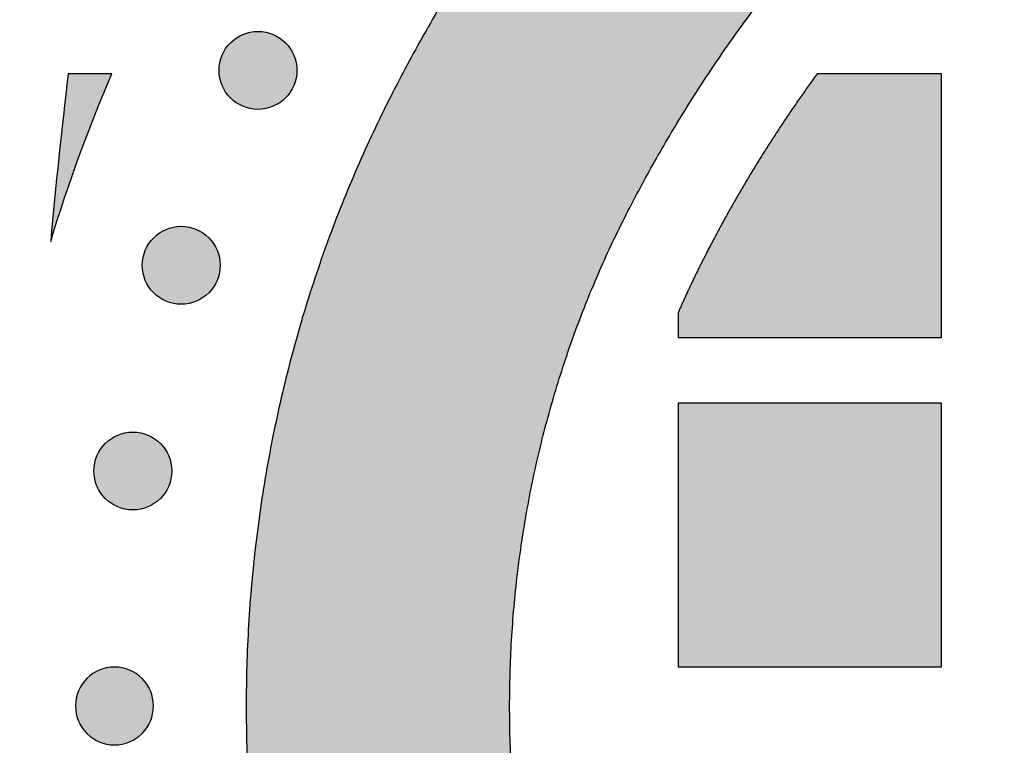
# Model space of a CAD drawing. Header units: millimetres. Extents: x -3873 to -97, y 912 to 4165.
# Tile 427 of 656: x -1893 to -1848, y 2907 to 2940. Entities that reach past the tile are written whole.
import ezdxf

# ---------------------------------------------------------------- set-up
doc = ezdxf.new("R2010")
doc.units = ezdxf.units.MM
doc.layers.add('pattern', color=7, linetype='Continuous', true_color=0x000000)

msp = doc.modelspace()

# ---------------------------------------------------------------- hatches: boundary and pattern name
at = {"layer": 'pattern'}
for points in [[(-1811.438, 2971.708), (-1828.127, 2978.1), (-1830.382, 2977.155), (-1832.618, 2976.154), (-1834.833, 2975.098), (-1837.026, 2973.988), (-1839.193, 2972.825), (-1841.334, 2971.608), (-1843.446, 2970.34), (-1845.528, 2969.021), (-1847.578, 2967.652), (-1849.593, 2966.235), (-1851.573, 2964.771), (-1853.515, 2963.261), (-1855.418, 2961.706), (-1857.281, 2960.109), (-1859.102, 2958.47), (-1860.879, 2956.792), (-1862.015, 2955.67), (-1863.13, 2954.523), (-1864.222, 2953.353), (-1865.291, 2952.158), (-1866.336, 2950.941), (-1867.356, 2949.702), (-1868.351, 2948.441), (-1869.32, 2947.16), (-1870.262, 2945.859), (-1871.176, 2944.539), (-1872.063, 2943.201), (-1872.922, 2941.846), (-1873.751, 2940.475), (-1874.551, 2939.088), (-1875.322, 2937.687), (-1876.062, 2936.272), (-1876.844, 2934.681), (-1877.581, 2933.061), (-1878.273, 2931.413), (-1878.917, 2929.74), (-1879.512, 2928.043), (-1880.059, 2926.324), (-1880.555, 2924.586), (-1880.999, 2922.831), (-1881.393, 2921.061), (-1881.734, 2919.278), (-1882.023, 2917.485), (-1882.259, 2915.685), (-1882.442, 2913.879), (-1882.572, 2912.071), (-1882.65, 2910.262), (-1882.676, 2908.454), (-1882.652, 2906.647), (-1882.575, 2904.838), (-1882.446, 2903.029), (-1882.265, 2901.223), (-1882.03, 2899.423), (-1881.743, 2897.63), (-1881.404, 2895.847), (-1881.012, 2894.077), (-1880.569, 2892.321), (-1880.074, 2890.582), (-1879.529, 2888.863), (-1878.935, 2887.165), (-1878.293, 2885.491), (-1877.603, 2883.843), (-1876.867, 2882.222), (-1876.086, 2880.631), (-1875.347, 2879.216), (-1874.578, 2877.814), (-1873.779, 2876.426), (-1872.951, 2875.054), (-1872.094, 2873.698), (-1871.208, 2872.359), (-1870.294, 2871.039), (-1869.354, 2869.737), (-1868.386, 2868.455), (-1867.392, 2867.193), (-1866.373, 2865.953), (-1865.329, 2864.735), (-1864.261, 2863.54), (-1863.17, 2862.368), (-1862.057, 2861.221), (-1860.921, 2860.098), (-1859.145, 2858.418), (-1857.326, 2856.778), (-1855.464, 2855.179), (-1853.563, 2853.623), (-1851.622, 2852.111), (-1849.643, 2850.645), (-1847.629, 2849.226), (-1845.581, 2847.855), (-1843.5, 2846.534), (-1841.389, 2845.264), (-1839.249, 2844.046), (-1837.083, 2842.88), (-1834.891, 2841.769), (-1832.677, 2840.711), (-1830.442, 2839.708), (-1828.188, 2838.762), (-1811.493, 2845.139), (-1823.672, 2849.879), (-1825.662, 2850.715), (-1827.635, 2851.601), (-1829.59, 2852.534), (-1831.525, 2853.516), (-1833.438, 2854.545), (-1835.327, 2855.621), (-1837.191, 2856.742), (-1839.028, 2857.908), (-1840.837, 2859.118), (-1842.615, 2860.371), (-1844.362, 2861.665), (-1846.075, 2863), (-1847.754, 2864.374), (-1849.398, 2865.786), (-1851.004, 2867.234), (-1852.572, 2868.717), (-1853.532, 2869.666), (-1854.473, 2870.636), (-1855.396, 2871.627), (-1856.299, 2872.637), (-1857.181, 2873.667), (-1858.043, 2874.716), (-1858.883, 2875.782), (-1859.701, 2876.866), (-1860.496, 2877.967), (-1861.269, 2879.083), (-1862.017, 2880.215), (-1862.742, 2881.361), (-1863.442, 2882.521), (-1864.118, 2883.694), (-1864.768, 2884.88), (-1865.393, 2886.076), (-1866.019, 2887.352), (-1866.609, 2888.652), (-1867.162, 2889.975), (-1867.677, 2891.318), (-1868.153, 2892.682), (-1868.59, 2894.063), (-1868.986, 2895.46), (-1869.341, 2896.872), (-1869.655, 2898.295), (-1869.928, 2899.73), (-1870.158, 2901.173), (-1870.346, 2902.622), (-1870.492, 2904.077), (-1870.595, 2905.534), (-1870.657, 2906.992), (-1870.676, 2908.449), (-1870.655, 2909.906), (-1870.593, 2911.364), (-1870.488, 2912.821), (-1870.341, 2914.276), (-1870.152, 2915.725), (-1869.92, 2917.168), (-1869.647, 2918.602), (-1869.331, 2920.025), (-1868.975, 2921.437), (-1868.577, 2922.833), (-1868.139, 2924.214), (-1867.662, 2925.577), (-1867.145, 2926.921), (-1866.591, 2928.243), (-1866, 2929.542), (-1865.373, 2930.817), (-1864.748, 2932.013), (-1864.096, 2933.198), (-1863.42, 2934.37), (-1862.718, 2935.53), (-1861.993, 2936.676), (-1861.243, 2937.807), (-1860.47, 2938.923), (-1859.673, 2940.022), (-1858.854, 2941.106), (-1858.013, 2942.171), (-1857.151, 2943.219), (-1856.268, 2944.248), (-1855.364, 2945.258), (-1854.44, 2946.248), (-1853.498, 2947.217), (-1852.537, 2948.165), (-1850.968, 2949.647), (-1849.36, 2951.094), (-1847.716, 2952.504), (-1846.036, 2953.877), (-1844.321, 2955.21), (-1842.573, 2956.503), (-1840.794, 2957.754), (-1838.984, 2958.962), (-1837.146, 2960.127), (-1835.281, 2961.247), (-1833.391, 2962.321), (-1831.477, 2963.348), (-1829.542, 2964.328), (-1827.586, 2965.26), (-1825.612, 2966.143), (-1823.621, 2966.978)], [(-1880.886, 2938.654), (-1880.914, 2938.681), (-1880.943, 2938.708), (-1880.973, 2938.735), (-1881.003, 2938.761), (-1881.035, 2938.787), (-1881.067, 2938.812), (-1881.101, 2938.837), (-1881.135, 2938.861), (-1881.17, 2938.885), (-1881.205, 2938.907), (-1881.242, 2938.929), (-1881.279, 2938.951), (-1881.317, 2938.971), (-1881.356, 2938.991), (-1881.395, 2939.01), (-1881.435, 2939.028), (-1881.476, 2939.045), (-1881.518, 2939.061), (-1881.56, 2939.076), (-1881.602, 2939.09), (-1881.645, 2939.103), (-1881.688, 2939.115), (-1881.732, 2939.126), (-1881.777, 2939.136), (-1881.821, 2939.145), (-1881.866, 2939.152), (-1881.911, 2939.159), (-1881.957, 2939.164), (-1882.003, 2939.168), (-1882.048, 2939.171), (-1882.094, 2939.173), (-1882.14, 2939.173), (-1882.186, 2939.173), (-1882.232, 2939.171), (-1882.278, 2939.168), (-1882.323, 2939.164), (-1882.369, 2939.159), (-1882.414, 2939.152), (-1882.459, 2939.145), (-1882.504, 2939.136), (-1882.548, 2939.126), (-1882.592, 2939.115), (-1882.635, 2939.103), (-1882.678, 2939.09), (-1882.721, 2939.076), (-1882.763, 2939.061), (-1882.804, 2939.045), (-1882.845, 2939.028), (-1882.885, 2939.01), (-1882.924, 2938.991), (-1882.963, 2938.971), (-1883.001, 2938.951), (-1883.038, 2938.929), (-1883.075, 2938.907), (-1883.111, 2938.885), (-1883.146, 2938.861), (-1883.18, 2938.837), (-1883.213, 2938.812), (-1883.245, 2938.787), (-1883.277, 2938.761), (-1883.308, 2938.735), (-1883.338, 2938.708), (-1883.367, 2938.681), (-1883.395, 2938.654), (-1883.422, 2938.626), (-1883.45, 2938.597), (-1883.476, 2938.567), (-1883.502, 2938.536), (-1883.528, 2938.504), (-1883.553, 2938.472), (-1883.578, 2938.439), (-1883.602, 2938.405), (-1883.626, 2938.37), (-1883.648, 2938.334), (-1883.67, 2938.297), (-1883.692, 2938.26), (-1883.712, 2938.222), (-1883.732, 2938.183), (-1883.751, 2938.144), (-1883.769, 2938.104), (-1883.786, 2938.063), (-1883.802, 2938.022), (-1883.817, 2937.98), (-1883.831, 2937.937), (-1883.844, 2937.894), (-1883.856, 2937.851), (-1883.867, 2937.807), (-1883.877, 2937.763), (-1883.886, 2937.718), (-1883.893, 2937.673), (-1883.9, 2937.628), (-1883.905, 2937.582), (-1883.909, 2937.537), (-1883.912, 2937.491), (-1883.914, 2937.445), (-1883.915, 2937.399), (-1883.914, 2937.353), (-1883.912, 2937.307), (-1883.909, 2937.262), (-1883.905, 2937.216), (-1883.9, 2937.17), (-1883.893, 2937.125), (-1883.886, 2937.08), (-1883.877, 2937.036), (-1883.867, 2936.991), (-1883.856, 2936.947), (-1883.844, 2936.904), (-1883.831, 2936.861), (-1883.817, 2936.818), (-1883.802, 2936.777), (-1883.786, 2936.735), (-1883.769, 2936.694), (-1883.751, 2936.654), (-1883.732, 2936.615), (-1883.712, 2936.576), (-1883.692, 2936.538), (-1883.67, 2936.501), (-1883.648, 2936.464), (-1883.626, 2936.429), (-1883.602, 2936.394), (-1883.578, 2936.36), (-1883.553, 2936.326), (-1883.528, 2936.294), (-1883.502, 2936.262), (-1883.476, 2936.232), (-1883.45, 2936.202), (-1883.422, 2936.173), (-1883.395, 2936.145), (-1883.367, 2936.117), (-1883.338, 2936.09), (-1883.308, 2936.063), (-1883.277, 2936.037), (-1883.245, 2936.011), (-1883.213, 2935.986), (-1883.18, 2935.961), (-1883.146, 2935.937), (-1883.111, 2935.914), (-1883.075, 2935.891), (-1883.038, 2935.869), (-1883.001, 2935.848), (-1882.963, 2935.827), (-1882.924, 2935.808), (-1882.885, 2935.789), (-1882.845, 2935.771), (-1882.804, 2935.754), (-1882.763, 2935.738), (-1882.721, 2935.723), (-1882.678, 2935.708), (-1882.635, 2935.695), (-1882.592, 2935.683), (-1882.548, 2935.672), (-1882.504, 2935.663), (-1882.459, 2935.654), (-1882.414, 2935.646), (-1882.369, 2935.64), (-1882.323, 2935.634), (-1882.278, 2935.63), (-1882.232, 2935.627), (-1882.186, 2935.625), (-1882.14, 2935.625), (-1882.094, 2935.625), (-1882.048, 2935.627), (-1882.003, 2935.63), (-1881.957, 2935.634), (-1881.911, 2935.64), (-1881.866, 2935.646), (-1881.821, 2935.654), (-1881.777, 2935.663), (-1881.732, 2935.672), (-1881.688, 2935.683), (-1881.645, 2935.695), (-1881.602, 2935.708), (-1881.56, 2935.723), (-1881.518, 2935.738), (-1881.476, 2935.754), (-1881.435, 2935.771), (-1881.395, 2935.789), (-1881.356, 2935.808), (-1881.317, 2935.827), (-1881.279, 2935.848), (-1881.242, 2935.869), (-1881.205, 2935.891), (-1881.17, 2935.914), (-1881.135, 2935.937), (-1881.101, 2935.961), (-1881.067, 2935.986), (-1881.035, 2936.011), (-1881.003, 2936.037), (-1880.973, 2936.063), (-1880.943, 2936.09), (-1880.914, 2936.117), (-1880.886, 2936.145), (-1880.858, 2936.173), (-1880.831, 2936.202), (-1880.804, 2936.232), (-1880.778, 2936.262), (-1880.752, 2936.294), (-1880.727, 2936.326), (-1880.702, 2936.36), (-1880.678, 2936.394), (-1880.655, 2936.429), (-1880.632, 2936.464), (-1880.61, 2936.501), (-1880.589, 2936.538), (-1880.568, 2936.576), (-1880.549, 2936.615), (-1880.53, 2936.654), (-1880.512, 2936.694), (-1880.495, 2936.735), (-1880.479, 2936.777), (-1880.464, 2936.818), (-1880.45, 2936.861), (-1880.436, 2936.904), (-1880.424, 2936.947), (-1880.413, 2936.991), (-1880.404, 2937.036), (-1880.395, 2937.08), (-1880.387, 2937.125), (-1880.381, 2937.17), (-1880.375, 2937.216), (-1880.371, 2937.262), (-1880.368, 2937.307), (-1880.367, 2937.353), (-1880.366, 2937.399), (-1880.367, 2937.445), (-1880.368, 2937.491), (-1880.371, 2937.537), (-1880.375, 2937.582), (-1880.381, 2937.628), (-1880.387, 2937.673), (-1880.395, 2937.718), (-1880.404, 2937.763), (-1880.413, 2937.807), (-1880.424, 2937.851), (-1880.436, 2937.894), (-1880.45, 2937.937), (-1880.464, 2937.98), (-1880.479, 2938.022), (-1880.495, 2938.063), (-1880.512, 2938.104), (-1880.53, 2938.144), (-1880.549, 2938.183), (-1880.568, 2938.222), (-1880.589, 2938.26), (-1880.61, 2938.297), (-1880.632, 2938.334), (-1880.655, 2938.37), (-1880.678, 2938.405), (-1880.702, 2938.439), (-1880.727, 2938.472), (-1880.752, 2938.504), (-1880.778, 2938.536), (-1880.804, 2938.567), (-1880.831, 2938.597), (-1880.858, 2938.626)], [(-1890.783, 2937.242), (-1891.58, 2929.609), (-1890.965, 2931.545), (-1890.297, 2933.464), (-1889.574, 2935.364), (-1888.8, 2937.242)], [(-1863.002, 2926.354), (-1863.002, 2925.242), (-1851.002, 2925.242), (-1851.002, 2937.242), (-1856.667, 2937.242), (-1857.382, 2936.244), (-1858.076, 2935.231), (-1858.751, 2934.205), (-1859.406, 2933.165), (-1860.039, 2932.112), (-1860.651, 2931.047), (-1861.242, 2929.97), (-1861.811, 2928.882), (-1862.426, 2927.628)], [(-1884.381, 2929.78), (-1884.409, 2929.807), (-1884.438, 2929.834), (-1884.468, 2929.861), (-1884.499, 2929.887), (-1884.531, 2929.913), (-1884.563, 2929.938), (-1884.596, 2929.963), (-1884.63, 2929.987), (-1884.665, 2930.01), (-1884.701, 2930.033), (-1884.738, 2930.055), (-1884.775, 2930.076), (-1884.813, 2930.097), (-1884.852, 2930.117), (-1884.891, 2930.135), (-1884.931, 2930.153), (-1884.972, 2930.17), (-1885.013, 2930.187), (-1885.055, 2930.202), (-1885.098, 2930.216), (-1885.141, 2930.229), (-1885.184, 2930.241), (-1885.228, 2930.252), (-1885.272, 2930.262), (-1885.317, 2930.27), (-1885.362, 2930.278), (-1885.407, 2930.285), (-1885.453, 2930.29), (-1885.498, 2930.294), (-1885.544, 2930.297), (-1885.59, 2930.299), (-1885.636, 2930.299), (-1885.682, 2930.299), (-1885.728, 2930.297), (-1885.773, 2930.294), (-1885.819, 2930.29), (-1885.864, 2930.285), (-1885.91, 2930.278), (-1885.955, 2930.27), (-1885.999, 2930.262), (-1886.044, 2930.252), (-1886.088, 2930.241), (-1886.131, 2930.229), (-1886.174, 2930.216), (-1886.216, 2930.202), (-1886.258, 2930.187), (-1886.3, 2930.17), (-1886.34, 2930.153), (-1886.381, 2930.135), (-1886.42, 2930.117), (-1886.459, 2930.097), (-1886.497, 2930.076), (-1886.534, 2930.055), (-1886.571, 2930.033), (-1886.606, 2930.01), (-1886.641, 2929.987), (-1886.675, 2929.963), (-1886.709, 2929.938), (-1886.741, 2929.913), (-1886.773, 2929.887), (-1886.803, 2929.861), (-1886.833, 2929.834), (-1886.862, 2929.807), (-1886.89, 2929.78), (-1886.918, 2929.752), (-1886.945, 2929.722), (-1886.972, 2929.693), (-1886.998, 2929.662), (-1887.024, 2929.63), (-1887.049, 2929.598), (-1887.074, 2929.565), (-1887.098, 2929.53), (-1887.121, 2929.495), (-1887.144, 2929.46), (-1887.166, 2929.423), (-1887.187, 2929.386), (-1887.208, 2929.348), (-1887.227, 2929.309), (-1887.246, 2929.27), (-1887.264, 2929.23), (-1887.281, 2929.189), (-1887.297, 2929.148), (-1887.312, 2929.106), (-1887.326, 2929.063), (-1887.34, 2929.02), (-1887.352, 2928.977), (-1887.363, 2928.933), (-1887.372, 2928.889), (-1887.381, 2928.844), (-1887.389, 2928.799), (-1887.395, 2928.754), (-1887.401, 2928.708), (-1887.405, 2928.663), (-1887.408, 2928.617), (-1887.409, 2928.571), (-1887.41, 2928.525), (-1887.409, 2928.479), (-1887.408, 2928.433), (-1887.405, 2928.387), (-1887.401, 2928.342), (-1887.395, 2928.296), (-1887.389, 2928.251), (-1887.381, 2928.206), (-1887.372, 2928.161), (-1887.363, 2928.117), (-1887.352, 2928.073), (-1887.34, 2928.03), (-1887.326, 2927.987), (-1887.312, 2927.944), (-1887.297, 2927.902), (-1887.281, 2927.861), (-1887.264, 2927.82), (-1887.246, 2927.78), (-1887.227, 2927.741), (-1887.208, 2927.702), (-1887.187, 2927.664), (-1887.166, 2927.627), (-1887.144, 2927.59), (-1887.121, 2927.555), (-1887.098, 2927.52), (-1887.074, 2927.486), (-1887.049, 2927.452), (-1887.024, 2927.42), (-1886.998, 2927.388), (-1886.972, 2927.357), (-1886.945, 2927.328), (-1886.918, 2927.299), (-1886.89, 2927.27), (-1886.862, 2927.243), (-1886.833, 2927.216), (-1886.803, 2927.189), (-1886.773, 2927.163), (-1886.741, 2927.137), (-1886.709, 2927.112), (-1886.675, 2927.087), (-1886.641, 2927.063), (-1886.606, 2927.04), (-1886.571, 2927.017), (-1886.534, 2926.995), (-1886.497, 2926.974), (-1886.459, 2926.953), (-1886.42, 2926.933), (-1886.381, 2926.915), (-1886.34, 2926.897), (-1886.3, 2926.88), (-1886.258, 2926.864), (-1886.216, 2926.848), (-1886.174, 2926.834), (-1886.131, 2926.821), (-1886.088, 2926.809), (-1886.044, 2926.798), (-1885.999, 2926.788), (-1885.955, 2926.78), (-1885.91, 2926.772), (-1885.864, 2926.766), (-1885.819, 2926.76), (-1885.773, 2926.756), (-1885.728, 2926.753), (-1885.682, 2926.751), (-1885.636, 2926.751), (-1885.59, 2926.751), (-1885.544, 2926.753), (-1885.498, 2926.756), (-1885.453, 2926.76), (-1885.407, 2926.766), (-1885.362, 2926.772), (-1885.317, 2926.78), (-1885.272, 2926.788), (-1885.228, 2926.798), (-1885.184, 2926.809), (-1885.141, 2926.821), (-1885.098, 2926.834), (-1885.055, 2926.848), (-1885.013, 2926.864), (-1884.972, 2926.88), (-1884.931, 2926.897), (-1884.891, 2926.915), (-1884.852, 2926.933), (-1884.813, 2926.953), (-1884.775, 2926.974), (-1884.738, 2926.995), (-1884.701, 2927.017), (-1884.665, 2927.04), (-1884.63, 2927.063), (-1884.596, 2927.087), (-1884.563, 2927.112), (-1884.531, 2927.137), (-1884.499, 2927.163), (-1884.468, 2927.189), (-1884.438, 2927.216), (-1884.409, 2927.243), (-1884.381, 2927.27), (-1884.354, 2927.299), (-1884.326, 2927.328), (-1884.3, 2927.357), (-1884.274, 2927.388), (-1884.248, 2927.42), (-1884.223, 2927.452), (-1884.198, 2927.486), (-1884.174, 2927.52), (-1884.15, 2927.555), (-1884.128, 2927.59), (-1884.106, 2927.627), (-1884.084, 2927.664), (-1884.064, 2927.702), (-1884.044, 2927.741), (-1884.025, 2927.78), (-1884.007, 2927.82), (-1883.99, 2927.861), (-1883.974, 2927.902), (-1883.959, 2927.944), (-1883.945, 2927.987), (-1883.932, 2928.03), (-1883.92, 2928.073), (-1883.909, 2928.117), (-1883.899, 2928.161), (-1883.89, 2928.206), (-1883.883, 2928.251), (-1883.876, 2928.296), (-1883.871, 2928.342), (-1883.867, 2928.387), (-1883.864, 2928.433), (-1883.862, 2928.479), (-1883.861, 2928.525), (-1883.862, 2928.571), (-1883.864, 2928.617), (-1883.867, 2928.663), (-1883.871, 2928.708), (-1883.876, 2928.754), (-1883.883, 2928.799), (-1883.89, 2928.844), (-1883.899, 2928.889), (-1883.909, 2928.933), (-1883.92, 2928.977), (-1883.932, 2929.02), (-1883.945, 2929.063), (-1883.959, 2929.106), (-1883.974, 2929.148), (-1883.99, 2929.189), (-1884.007, 2929.23), (-1884.025, 2929.27), (-1884.044, 2929.309), (-1884.064, 2929.348), (-1884.084, 2929.386), (-1884.106, 2929.423), (-1884.128, 2929.46), (-1884.15, 2929.495), (-1884.174, 2929.53), (-1884.198, 2929.565), (-1884.223, 2929.598), (-1884.248, 2929.63), (-1884.274, 2929.662), (-1884.3, 2929.693), (-1884.326, 2929.722), (-1884.354, 2929.752)], [(-1863.002, 2910.242), (-1851.002, 2910.242), (-1851.002, 2922.242), (-1863.002, 2922.242)], [(-1886.585, 2920.413), (-1886.613, 2920.441), (-1886.642, 2920.468), (-1886.672, 2920.494), (-1886.703, 2920.521), (-1886.735, 2920.546), (-1886.767, 2920.572), (-1886.8, 2920.596), (-1886.835, 2920.62), (-1886.869, 2920.644), (-1886.905, 2920.667), (-1886.942, 2920.689), (-1886.979, 2920.71), (-1887.017, 2920.73), (-1887.056, 2920.75), (-1887.095, 2920.769), (-1887.135, 2920.787), (-1887.176, 2920.804), (-1887.217, 2920.82), (-1887.259, 2920.835), (-1887.302, 2920.849), (-1887.345, 2920.862), (-1887.388, 2920.874), (-1887.432, 2920.885), (-1887.476, 2920.895), (-1887.521, 2920.904), (-1887.566, 2920.911), (-1887.611, 2920.918), (-1887.657, 2920.923), (-1887.702, 2920.927), (-1887.748, 2920.93), (-1887.794, 2920.932), (-1887.84, 2920.933), (-1887.886, 2920.932), (-1887.932, 2920.93), (-1887.977, 2920.927), (-1888.023, 2920.923), (-1888.069, 2920.918), (-1888.114, 2920.911), (-1888.159, 2920.904), (-1888.203, 2920.895), (-1888.248, 2920.885), (-1888.292, 2920.874), (-1888.335, 2920.862), (-1888.378, 2920.849), (-1888.421, 2920.835), (-1888.463, 2920.82), (-1888.504, 2920.804), (-1888.545, 2920.787), (-1888.585, 2920.769), (-1888.624, 2920.75), (-1888.663, 2920.73), (-1888.701, 2920.71), (-1888.738, 2920.689), (-1888.775, 2920.667), (-1888.81, 2920.644), (-1888.845, 2920.62), (-1888.879, 2920.596), (-1888.913, 2920.572), (-1888.945, 2920.546), (-1888.977, 2920.521), (-1889.007, 2920.494), (-1889.037, 2920.468), (-1889.066, 2920.441), (-1889.095, 2920.413), (-1889.122, 2920.385), (-1889.149, 2920.356), (-1889.176, 2920.326), (-1889.202, 2920.295), (-1889.228, 2920.264), (-1889.253, 2920.231), (-1889.278, 2920.198), (-1889.302, 2920.164), (-1889.325, 2920.129), (-1889.348, 2920.093), (-1889.37, 2920.057), (-1889.391, 2920.019), (-1889.412, 2919.981), (-1889.431, 2919.943), (-1889.45, 2919.903), (-1889.468, 2919.863), (-1889.485, 2919.822), (-1889.501, 2919.781), (-1889.516, 2919.739), (-1889.531, 2919.697), (-1889.544, 2919.654), (-1889.556, 2919.61), (-1889.567, 2919.566), (-1889.577, 2919.522), (-1889.585, 2919.477), (-1889.593, 2919.432), (-1889.599, 2919.387), (-1889.605, 2919.342), (-1889.609, 2919.296), (-1889.612, 2919.25), (-1889.614, 2919.204), (-1889.614, 2919.158), (-1889.614, 2919.112), (-1889.612, 2919.067), (-1889.609, 2919.021), (-1889.605, 2918.975), (-1889.599, 2918.93), (-1889.593, 2918.884), (-1889.585, 2918.839), (-1889.577, 2918.795), (-1889.567, 2918.751), (-1889.556, 2918.707), (-1889.544, 2918.663), (-1889.531, 2918.62), (-1889.516, 2918.578), (-1889.501, 2918.536), (-1889.485, 2918.494), (-1889.468, 2918.454), (-1889.45, 2918.414), (-1889.431, 2918.374), (-1889.412, 2918.335), (-1889.391, 2918.297), (-1889.37, 2918.26), (-1889.348, 2918.224), (-1889.325, 2918.188), (-1889.302, 2918.153), (-1889.278, 2918.119), (-1889.253, 2918.086), (-1889.228, 2918.053), (-1889.202, 2918.022), (-1889.176, 2917.991), (-1889.149, 2917.961), (-1889.122, 2917.932), (-1889.095, 2917.904), (-1889.066, 2917.876), (-1889.037, 2917.849), (-1889.007, 2917.822), (-1888.977, 2917.796), (-1888.945, 2917.77), (-1888.913, 2917.745), (-1888.879, 2917.72), (-1888.845, 2917.696), (-1888.81, 2917.673), (-1888.775, 2917.65), (-1888.738, 2917.628), (-1888.701, 2917.607), (-1888.663, 2917.586), (-1888.624, 2917.567), (-1888.585, 2917.548), (-1888.545, 2917.53), (-1888.504, 2917.513), (-1888.463, 2917.497), (-1888.421, 2917.482), (-1888.378, 2917.468), (-1888.335, 2917.455), (-1888.292, 2917.443), (-1888.248, 2917.432), (-1888.203, 2917.422), (-1888.159, 2917.413), (-1888.114, 2917.405), (-1888.069, 2917.399), (-1888.023, 2917.394), (-1887.977, 2917.389), (-1887.932, 2917.386), (-1887.886, 2917.385), (-1887.84, 2917.384), (-1887.794, 2917.385), (-1887.748, 2917.386), (-1887.702, 2917.389), (-1887.657, 2917.394), (-1887.611, 2917.399), (-1887.566, 2917.405), (-1887.521, 2917.413), (-1887.476, 2917.422), (-1887.432, 2917.432), (-1887.388, 2917.443), (-1887.345, 2917.455), (-1887.302, 2917.468), (-1887.259, 2917.482), (-1887.217, 2917.497), (-1887.176, 2917.513), (-1887.135, 2917.53), (-1887.095, 2917.548), (-1887.056, 2917.567), (-1887.017, 2917.586), (-1886.979, 2917.607), (-1886.942, 2917.628), (-1886.905, 2917.65), (-1886.869, 2917.673), (-1886.835, 2917.696), (-1886.8, 2917.72), (-1886.767, 2917.745), (-1886.735, 2917.77), (-1886.703, 2917.796), (-1886.672, 2917.822), (-1886.642, 2917.849), (-1886.613, 2917.876), (-1886.585, 2917.904), (-1886.558, 2917.932), (-1886.531, 2917.961), (-1886.504, 2917.991), (-1886.478, 2918.022), (-1886.452, 2918.053), (-1886.427, 2918.086), (-1886.402, 2918.119), (-1886.378, 2918.153), (-1886.355, 2918.188), (-1886.332, 2918.224), (-1886.31, 2918.26), (-1886.288, 2918.297), (-1886.268, 2918.335), (-1886.248, 2918.374), (-1886.229, 2918.414), (-1886.212, 2918.454), (-1886.195, 2918.494), (-1886.178, 2918.536), (-1886.163, 2918.578), (-1886.149, 2918.62), (-1886.136, 2918.663), (-1886.124, 2918.707), (-1886.113, 2918.751), (-1886.103, 2918.795), (-1886.094, 2918.839), (-1886.087, 2918.884), (-1886.08, 2918.93), (-1886.075, 2918.975), (-1886.071, 2919.021), (-1886.068, 2919.067), (-1886.066, 2919.112), (-1886.066, 2919.158), (-1886.066, 2919.204), (-1886.068, 2919.25), (-1886.071, 2919.296), (-1886.075, 2919.342), (-1886.08, 2919.387), (-1886.087, 2919.432), (-1886.094, 2919.477), (-1886.103, 2919.522), (-1886.113, 2919.566), (-1886.124, 2919.61), (-1886.136, 2919.654), (-1886.149, 2919.697), (-1886.163, 2919.739), (-1886.178, 2919.781), (-1886.195, 2919.822), (-1886.212, 2919.863), (-1886.229, 2919.903), (-1886.248, 2919.943), (-1886.268, 2919.981), (-1886.288, 2920.019), (-1886.31, 2920.057), (-1886.332, 2920.093), (-1886.355, 2920.129), (-1886.378, 2920.164), (-1886.402, 2920.198), (-1886.427, 2920.231), (-1886.452, 2920.264), (-1886.478, 2920.295), (-1886.504, 2920.326), (-1886.531, 2920.356), (-1886.558, 2920.385)], [(-1886.902, 2908.458), (-1886.902, 2908.497), (-1886.904, 2908.537), (-1886.906, 2908.577), (-1886.909, 2908.617), (-1886.913, 2908.658), (-1886.918, 2908.698), (-1886.924, 2908.739), (-1886.931, 2908.781), (-1886.94, 2908.822), (-1886.949, 2908.863), (-1886.959, 2908.904), (-1886.97, 2908.946), (-1886.983, 2908.987), (-1886.996, 2909.029), (-1887.011, 2909.07), (-1887.026, 2909.111), (-1887.043, 2909.152), (-1887.061, 2909.192), (-1887.08, 2909.233), (-1887.1, 2909.273), (-1887.121, 2909.312), (-1887.143, 2909.351), (-1887.167, 2909.39), (-1887.191, 2909.429), (-1887.216, 2909.466), (-1887.243, 2909.504), (-1887.27, 2909.54), (-1887.299, 2909.576), (-1887.328, 2909.611), (-1887.358, 2909.646), (-1887.389, 2909.679), (-1887.421, 2909.712), (-1887.454, 2909.744), (-1887.488, 2909.776), (-1887.523, 2909.806), (-1887.558, 2909.835), (-1887.594, 2909.864), (-1887.63, 2909.891), (-1887.667, 2909.917), (-1887.705, 2909.943), (-1887.743, 2909.967), (-1887.782, 2909.99), (-1887.822, 2910.013), (-1887.861, 2910.034), (-1887.901, 2910.054), (-1887.942, 2910.073), (-1887.982, 2910.091), (-1888.023, 2910.107), (-1888.064, 2910.123), (-1888.105, 2910.138), (-1888.147, 2910.151), (-1888.188, 2910.163), (-1888.229, 2910.175), (-1888.271, 2910.185), (-1888.312, 2910.194), (-1888.353, 2910.202), (-1888.394, 2910.209), (-1888.435, 2910.216), (-1888.476, 2910.221), (-1888.517, 2910.225), (-1888.557, 2910.228), (-1888.597, 2910.23), (-1888.637, 2910.232), (-1888.676, 2910.232), (-1888.715, 2910.232), (-1888.755, 2910.23), (-1888.795, 2910.228), (-1888.836, 2910.225), (-1888.876, 2910.221), (-1888.917, 2910.216), (-1888.958, 2910.209), (-1888.999, 2910.202), (-1889.04, 2910.194), (-1889.082, 2910.185), (-1889.123, 2910.175), (-1889.164, 2910.163), (-1889.206, 2910.151), (-1889.247, 2910.138), (-1889.288, 2910.123), (-1889.329, 2910.107), (-1889.37, 2910.091), (-1889.411, 2910.073), (-1889.451, 2910.054), (-1889.491, 2910.034), (-1889.531, 2910.013), (-1889.57, 2909.99), (-1889.609, 2909.967), (-1889.647, 2909.943), (-1889.685, 2909.917), (-1889.722, 2909.891), (-1889.759, 2909.864), (-1889.794, 2909.835), (-1889.83, 2909.806), (-1889.864, 2909.776), (-1889.898, 2909.744), (-1889.931, 2909.712), (-1889.963, 2909.679), (-1889.994, 2909.646), (-1890.024, 2909.611), (-1890.054, 2909.576), (-1890.082, 2909.54), (-1890.109, 2909.504), (-1890.136, 2909.466), (-1890.161, 2909.429), (-1890.186, 2909.39), (-1890.209, 2909.351), (-1890.231, 2909.312), (-1890.252, 2909.273), (-1890.272, 2909.233), (-1890.291, 2909.192), (-1890.309, 2909.152), (-1890.326, 2909.111), (-1890.341, 2909.07), (-1890.356, 2909.029), (-1890.37, 2908.987), (-1890.382, 2908.946), (-1890.393, 2908.904), (-1890.403, 2908.863), (-1890.413, 2908.822), (-1890.421, 2908.781), (-1890.428, 2908.739), (-1890.434, 2908.698), (-1890.439, 2908.658), (-1890.443, 2908.617), (-1890.446, 2908.577), (-1890.449, 2908.537), (-1890.45, 2908.497), (-1890.45, 2908.458), (-1890.45, 2908.418), (-1890.449, 2908.379), (-1890.446, 2908.339), (-1890.443, 2908.298), (-1890.439, 2908.258), (-1890.434, 2908.217), (-1890.428, 2908.176), (-1890.421, 2908.135), (-1890.413, 2908.094), (-1890.403, 2908.052), (-1890.393, 2908.011), (-1890.382, 2907.969), (-1890.37, 2907.928), (-1890.356, 2907.887), (-1890.341, 2907.846), (-1890.326, 2907.805), (-1890.309, 2907.764), (-1890.291, 2907.723), (-1890.272, 2907.683), (-1890.252, 2907.643), (-1890.231, 2907.603), (-1890.209, 2907.564), (-1890.186, 2907.525), (-1890.161, 2907.487), (-1890.136, 2907.449), (-1890.109, 2907.412), (-1890.082, 2907.375), (-1890.054, 2907.339), (-1890.024, 2907.304), (-1889.994, 2907.27), (-1889.963, 2907.236), (-1889.931, 2907.203), (-1889.898, 2907.171), (-1889.864, 2907.14), (-1889.83, 2907.11), (-1889.794, 2907.08), (-1889.759, 2907.052), (-1889.722, 2907.024), (-1889.685, 2906.998), (-1889.647, 2906.973), (-1889.609, 2906.948), (-1889.57, 2906.925), (-1889.531, 2906.903), (-1889.491, 2906.882), (-1889.451, 2906.862), (-1889.411, 2906.843), (-1889.37, 2906.825), (-1889.329, 2906.808), (-1889.288, 2906.792), (-1889.247, 2906.778), (-1889.206, 2906.764), (-1889.164, 2906.752), (-1889.123, 2906.741), (-1889.082, 2906.73), (-1889.04, 2906.721), (-1888.999, 2906.713), (-1888.958, 2906.706), (-1888.917, 2906.7), (-1888.876, 2906.695), (-1888.836, 2906.691), (-1888.795, 2906.687), (-1888.755, 2906.685), (-1888.715, 2906.684), (-1888.676, 2906.683), (-1888.637, 2906.684), (-1888.597, 2906.685), (-1888.557, 2906.687), (-1888.517, 2906.691), (-1888.476, 2906.695), (-1888.435, 2906.7), (-1888.394, 2906.706), (-1888.353, 2906.713), (-1888.312, 2906.721), (-1888.271, 2906.73), (-1888.229, 2906.741), (-1888.188, 2906.752), (-1888.147, 2906.764), (-1888.105, 2906.778), (-1888.064, 2906.792), (-1888.023, 2906.808), (-1887.982, 2906.825), (-1887.942, 2906.843), (-1887.901, 2906.862), (-1887.861, 2906.882), (-1887.822, 2906.903), (-1887.782, 2906.925), (-1887.743, 2906.948), (-1887.705, 2906.973), (-1887.667, 2906.998), (-1887.63, 2907.024), (-1887.594, 2907.052), (-1887.558, 2907.08), (-1887.523, 2907.11), (-1887.488, 2907.14), (-1887.454, 2907.171), (-1887.421, 2907.203), (-1887.389, 2907.236), (-1887.358, 2907.27), (-1887.328, 2907.304), (-1887.299, 2907.339), (-1887.27, 2907.375), (-1887.243, 2907.412), (-1887.216, 2907.449), (-1887.191, 2907.487), (-1887.167, 2907.525), (-1887.143, 2907.564), (-1887.121, 2907.603), (-1887.1, 2907.643), (-1887.08, 2907.683), (-1887.061, 2907.723), (-1887.043, 2907.764), (-1887.026, 2907.805), (-1887.011, 2907.846), (-1886.996, 2907.887), (-1886.983, 2907.928), (-1886.97, 2907.969), (-1886.959, 2908.011), (-1886.949, 2908.052), (-1886.94, 2908.094), (-1886.931, 2908.135), (-1886.924, 2908.176), (-1886.918, 2908.217), (-1886.913, 2908.258), (-1886.909, 2908.298), (-1886.906, 2908.339), (-1886.904, 2908.379), (-1886.902, 2908.418)]]:
    msp.add_hatch(color=256, dxfattribs=at).paths.add_polyline_path(points, flags=0)

# ---------------------------------------------------------------- linework, layer by layer
for p, q in [((-1888.8, 2937.242), (-1890.783, 2937.242)), ((-1851.002, 2937.242), (-1856.667, 2937.242)), ((-1851.002, 2925.242), (-1851.002, 2937.242)), ((-1863.002, 2925.242), (-1851.002, 2925.242))]:
    msp.add_line(p, q, dxfattribs=at)
msp.add_lwpolyline([(-1863.002, 2910.242), (-1851.002, 2910.242), (-1851.002, 2922.242), (-1863.002, 2922.242)], close=True, dxfattribs=at)
for centre in [(-1882.14, 2937.399), (-1885.636, 2928.525), (-1887.84, 2919.158)]:
    msp.add_circle(centre, 1.774, dxfattribs=at)
at = {"layer": 'pattern', "extrusion": (0, 0, -1)}
for centre, radius, start, end in [((1654.409, 2908.708), 250.09, 0.44348, 38.5245), ((1822.151, 2908.644), 72.525, 16.80257, 23.22386)]:
    msp.add_arc(centre, radius, start, end, dxfattribs=at)
at = {"layer": 'pattern'}
for centre, radius, start, end in [((-1654.409, 2908.708), 262.09, 145.44541, 179.57682), ((-1654.41, 2908.708), 238.089, 173.11677, 174.96377), ((-1888.676, 2908.458), 1.774, 0, 180), ((-1888.676, 2908.458), 1.774, 180, 0)]:
    msp.add_arc(centre, radius, start, end, dxfattribs=at)
for points, weights, knots in [([(-1828.127, 2978.1), (-1846.572, 2970.626), (-1860.879, 2956.792), (-1870.181, 2947.797), (-1876.062, 2936.272), (-1882.676, 2923.311), (-1882.676, 2908.454)], [1, 0.981658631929, 1, 0.986392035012, 1, 0.972296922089, 1], [-797.099728, -797.099728, -797.099728, -757.786115, -757.786115, -732.143656, -732.143656, -703.584068, -703.584068, -703.584068]), ([(-1870.676, 2908.449), (-1870.675, 2920.429), (-1865.373, 2930.817), (-1860.401, 2940.561), (-1852.537, 2948.165), (-1839.906, 2960.379), (-1823.621, 2966.978), (-1817.564, 2969.432), (-1811.438, 2971.708)], [1, 0.972308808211, 1, 0.986392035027, 1, 0.98165863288, 1, 0.999892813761, 1], [-499.846142, -499.846142, -499.846142, -476.953856, -476.953856, -455.27524, -455.27524, -420.565339, -420.565339, -407.495595, -407.495595, -407.495595]), ([(-1856.667, 2937.242), (-1859.573, 2933.267), (-1861.811, 2928.882), (-1862.446, 2927.637), (-1863.002, 2926.354)], [1, 0.996824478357, 1, 0.99950732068, 1], [30.835918, 30.835918, 30.835918, 40.661381, 40.661381, 43.456821, 43.456821, 43.456821]), ([(-1882.676, 2908.454), (-1882.689, 2893.597), (-1876.086, 2880.631), (-1870.215, 2869.101), (-1860.921, 2860.098), (-1846.627, 2846.251), (-1828.188, 2838.762)], [1, 0.972296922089, 1, 0.986392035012, 1, 0.981658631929, 1], [-703.584068, -703.584068, -703.584068, -675.024479, -675.024479, -649.38202, -649.38202, -610.068407, -610.068407, -610.068407]), ([(-1811.493, 2845.139), (-1817.617, 2847.42), (-1823.672, 2849.879), (-1839.951, 2856.492), (-1852.572, 2868.717), (-1860.429, 2876.328), (-1865.393, 2886.076), (-1870.685, 2896.469), (-1870.676, 2908.449)], [1, 0.999892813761, 1, 0.98165863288, 1, 0.986392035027, 1, 0.972308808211, 1], [-592.196689, -592.196689, -592.196689, -579.126944, -579.126944, -544.417043, -544.417043, -522.738427, -522.738427, -499.846142, -499.846142, -499.846142])]:
    msp.add_rational_spline(points, weights, degree=2, knots=knots, dxfattribs=at)
msp.add_open_spline([(-1863.002, 2926.354), (-1863.002, 2925.827), (-1863.002, 2925.242)], degree=2, dxfattribs=at)

doc.saveas('drawing.dxf')
